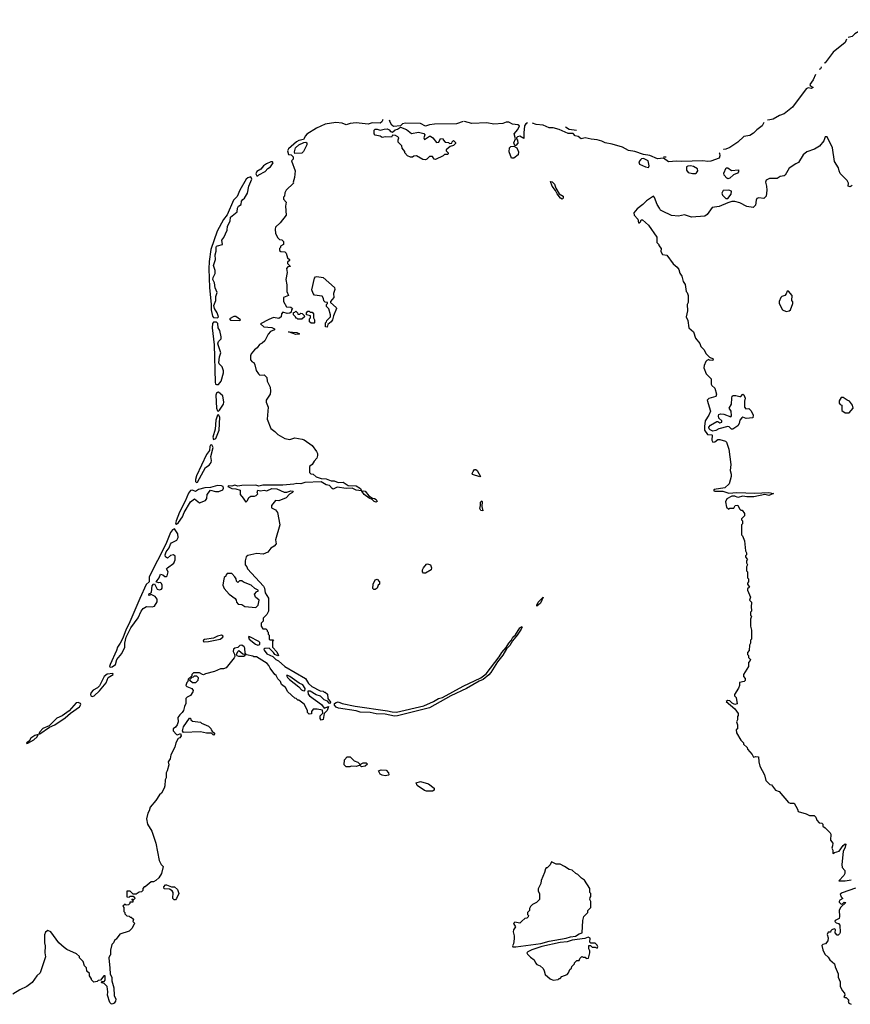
# Model space of a CAD drawing. Extents: x 2386423 to 2568864, y 578392 to 761999.
# Tile 292 of 454: x 2468274 to 2476545, y 750682 to 760481. Entities that reach past the tile are written whole.
import ezdxf

# ---------------------------------------------------------------- set-up
doc = ezdxf.new("R2010")
doc.units = 0

msp = doc.modelspace()

# ---------------------------------------------------------------- linework, layer by layer
at = {"layer": '0CON05XD'}
for points in [[(2476727, 760477.4), (2476745, 760480.6), (2476754.6, 760455), (2476746.5, 760445), (2476680, 760410), (2476645, 760372.5), (2476589.7, 760340.3), (2476565, 760314.5), (2476524.8, 760301.8)], [(2476507, 760286.6), (2476492.5, 760255), (2476374, 760156), (2476295, 760052.9), (2476285.4, 760048.9)], [(2476255.6, 760010.1), (2476255.5, 760005), (2476248.7, 759991.3), (2476235.7, 759984.1)], [(2476198.6, 759935.8), (2476176.2, 759883.8), (2476141.8, 759835), (2476145, 759824.4), (2476176.7, 759805), (2476155, 759796.5), (2476125, 759803.3), (2476106.7, 759793.3), (2475969.9, 759610.1), (2475885.2, 759544.8), (2475841.2, 759528.8), (2475778, 759492), (2475745, 759483.6), (2475720.2, 759482)], [(2471885.6, 759487.9), (2471888.8, 759485), (2471881.1, 759465), (2471865, 759452.1), (2471785, 759453.4), (2471745, 759441.4), (2471625, 759453.6), (2471565, 759446.7), (2471525, 759433.1), (2471485, 759451.9), (2471422.3, 759457.7), (2471315, 759441.2), (2471230.2, 759399.8), (2471135, 759340.7), (2471118.9, 759325), (2471100.8, 759289.2), (2471055, 759278.8), (2471032.1, 759265), (2470950.4, 759195), (2470941.8, 759175), (2470950.7, 759140.7), (2470977, 759137), (2470997, 759117), (2470997, 759093), (2470980, 759075), (2471016.7, 758975), (2471010.7, 758909.3), (2470997.5, 758865), (2471000, 758855), (2470927.5, 758785), (2470913, 758757), (2470910, 758725), (2470900, 758715), (2470900, 758695), (2470927.5, 758665), (2470922.5, 758625), (2470927.5, 758535), (2470869.3, 758460.7), (2470820, 758415), (2470817.5, 758395), (2470823, 758353), (2470845, 758310), (2470861.7, 758291.7), (2470885, 758290), (2470900, 758275), (2470900, 758245), (2470871.7, 758228.3), (2470870, 758215), (2470860, 758205), (2470860, 758185), (2470873, 758173), (2470915, 758170), (2470927, 758157), (2470941.7, 758111.7), (2470960, 758095), (2470960, 758085), (2470941.7, 758068.3), (2470940, 758055), (2470970, 758025), (2470945, 758020), (2470930, 758005), (2470937.5, 757965), (2470923.3, 757895), (2470933, 757843), (2470933.3, 757775), (2470950, 757735), (2470900, 757715), (2470900, 757675), (2470931.7, 757621.7), (2470975, 757620), (2470990, 757605), (2470980, 757595), (2470978.3, 757571.7), (2470965, 757560), (2470938.3, 757558.3), (2470895, 757570), (2470880, 757555), (2470877, 757523), (2470855, 757507.5), (2470803, 757517), (2470755, 757498.8), (2470672.5, 757455), (2470705, 757423.1), (2470786.1, 757416.1), (2470810, 757405), (2470812.5, 757395), (2470771.1, 757378.9), (2470748.8, 757351.2), (2470715.6, 757284.4), (2470688.3, 757261.7), (2470660.5, 757249.5), (2470637.5, 757215), (2470612.5, 757195), (2470580, 757155), (2470572.5, 757135), (2470572.5, 757095), (2470590, 757075), (2470605, 757070), (2470616.4, 757046.4), (2470628.3, 756988.3), (2470652.5, 756955), (2470667, 756943), (2470707, 756947), (2470735, 756920), (2470740, 756885), (2470767.5, 756825), (2470772.5, 756785), (2470767, 756753), (2470730, 756695), (2470730, 756675), (2470748.8, 756625), (2470737.5, 756505), (2470775, 756412.5), (2470815, 756383.3), (2470845, 756351.2), (2470914.1, 756314.1), (2470965, 756303.8), (2471015, 756318), (2471087, 756307), (2471108.3, 756298.3), (2471185, 756243.3), (2471230, 756185), (2471240, 756165), (2471241.2, 756145), (2471233.6, 756116.4), (2471205, 756087.5), (2471187.5, 756055), (2471160, 756035), (2471160, 755975), (2471171.7, 755961.7), (2471195, 755957.5), (2471225, 755932.5), (2471275, 755913.3), (2471325, 755910), (2471375, 755890.8), (2471405, 755892), (2471445, 755876.2), (2471495, 755878.8), (2471545, 755846.9), (2471625, 755841.9), (2471668, 755815), (2471678.3, 755791.7), (2471625, 755799.4), (2471585, 755817.1), (2471525, 755815.6), (2471435, 755830), (2471395, 755810), (2471384.3, 755814.3), (2471358.8, 755845), (2471325, 755853.3), (2471275, 755880.6), (2471115, 755873.8), (2471075, 755862.5), (2471035, 755866), (2471003, 755857), (2470895, 755847.7), (2470755, 755847.1), (2470695, 755849.6), (2470655, 755838.8), (2470625, 755848.2), (2470485, 755845.9), (2470445, 755840), (2470415, 755850), (2470385, 755840), (2470355, 755842.5), (2470347.5, 755835), (2470385, 755813.8), (2470427, 755813), (2470469.3, 755799.3), (2470470, 755755), (2470500.7, 755720.7), (2470525, 755680), (2470542.5, 755695), (2470555, 755727.5), (2470575, 755737.5), (2470611.7, 755738.3), (2470630, 755745), (2470647, 755763), (2470640, 755775), (2470645, 755800), (2470671.2, 755791.2), (2470707.7, 755797.7), (2470736.2, 755793.8), (2470783.6, 755816.4), (2470835, 755813.3), (2470909.3, 755779.3), (2470935, 755778.8), (2470975, 755792.5), (2470998.3, 755788.3), (2470990, 755775), (2470960.7, 755759.3), (2470927, 755723), (2470855, 755693.3), (2470820, 755695), (2470780, 755645), (2470781.7, 755621.7), (2470823, 755603), (2470840, 755575), (2470866.2, 755455), (2470820, 755305), (2470827.5, 755265), (2470809.3, 755240.7), (2470775, 755222.5), (2470765, 755210), (2470745, 755182.5), (2470697, 755163), (2470635, 755167.5), (2470545, 755147.5), (2470530, 755135), (2470520, 755095), (2470520, 755055), (2470537, 755037), (2470542.5, 755015), (2470702.5, 754845), (2470713, 754823), (2470718.3, 754778.3), (2470752.5, 754725), (2470752.5, 754595), (2470735, 754560), (2470700, 754525), (2470700, 754495), (2470680, 754475), (2470680, 754445), (2470695, 754420), (2470725, 754420), (2470740, 754405), (2470740, 754395), (2470750, 754385), (2470750, 754365), (2470760, 754355), (2470760, 754315), (2470765, 754310), (2470800, 754310), (2470790, 754295), (2470790, 754235), (2470835, 754190), (2470850, 754155), (2470845, 754150), (2470813.6, 754163.6), (2470803, 754183), (2470757, 754227), (2470715, 754223.8), (2470704.3, 754215.7), (2470707.5, 754205), (2470735, 754170), (2470793.3, 754143.3), (2470823.8, 754115), (2470851.2, 754101.2), (2470912.9, 754045), (2471120, 753925), (2471150, 753875), (2471184, 753845), (2471265, 753802.5), (2471295, 753800), (2471305, 753790), (2471315, 753790), (2471338.3, 753768.3), (2471343, 753727), (2471368.3, 753688.3), (2471365, 753677.5), (2471355, 753680), (2471338.1, 753698.1), (2471305, 753711.1), (2471269.8, 753749.8), (2471225, 753760.8), (2471165, 753800), (2471142.5, 753797.5), (2471148.1, 753768.1), (2471161.1, 753751.1), (2471278.8, 753665), (2471305, 753630), (2471350, 753645), (2471337.5, 753605), (2471307.5, 753575), (2471295, 753516.7), (2471275, 753508.8), (2471266.2, 753525), (2471267, 753553), (2471291.7, 753578.3), (2471288.3, 753608.3), (2471235, 753620), (2471195, 753620), (2471180, 753595), (2471178.3, 753571.7), (2471155, 753570), (2471140, 753585), (2471140, 753605), (2471108.3, 753668.3), (2471055, 753710), (2471045, 753710), (2471027, 753727), (2471015, 753730), (2470943.6, 753793.6), (2470920, 753835), (2470882.5, 753865), (2470870, 753895), (2470845, 753920), (2470827.5, 753955), (2470813.6, 753963.6), (2470767, 754027), (2470756.7, 754055), (2470740, 754075), (2470631.7, 754141.7), (2470605, 754140), (2470597, 754147), (2470531.7, 754161.7), (2470518.3, 754178.3), (2470517.5, 754225), (2470509.3, 754239.3), (2470485, 754256.7), (2470465, 754252.5), (2470447, 754233), (2470415, 754226), (2470403.8, 754215), (2470401.2, 754195), (2470413.3, 754166.7), (2470417.5, 754145), (2470410.7, 754129.3), (2470330.7, 754029.3), (2470305, 754020), (2470275, 754020), (2470215, 753993.8), (2470125, 753972.5), (2470105, 753962.5), (2470093, 753963), (2470065, 753980), (2470005, 753980), (2469990, 753965), (2469988.3, 753951.7), (2469951.7, 753918.3), (2469950, 753895), (2469940, 753885), (2469930, 753855), (2469940, 753845), (2469987.5, 753825), (2470002.5, 753805), (2469999.3, 753790.7), (2469976.7, 753755), (2469941.2, 753738.8), (2469927.5, 753725), (2469930, 753675), (2469914, 753646), (2469905, 753607.5), (2469893.3, 753585), (2469867.7, 753562.3), (2469850, 753535), (2469852.5, 753495), (2469842, 753465), (2469825, 753441.2), (2469802.5, 753425), (2469803.8, 753405), (2469835, 753366.7), (2469845, 753362.5), (2469876.7, 753376.7), (2469882.5, 753355), (2469867.5, 753335), (2469851.9, 753328.1), (2469828.6, 753285), (2469819.1, 753240.9), (2469778, 753165), (2469773.2, 753126.8), (2469751.2, 753095), (2469758.8, 753065), (2469744.2, 753005.8), (2469733.3, 752985), (2469733, 752937), (2469722.5, 752915), (2469720, 752855), (2469712.5, 752835), (2469687.5, 752785), (2469665, 752767.5), (2469630.6, 752709.4), (2469575, 752644), (2469563.8, 752606.2), (2469550, 752585), (2469537.3, 752527.3), (2469546.7, 752475), (2469590, 752405), (2469630, 752285), (2469662.5, 752115), (2469682.5, 752075), (2469702.5, 752055), (2469687, 751983), (2469660, 751940), (2469630, 751915), (2469605, 751900), (2469585, 751900), (2469525, 751850), (2469515, 751850), (2469500, 751835), (2469500, 751815), (2469488.3, 751801.7), (2469465, 751800), (2469435, 751780), (2469405, 751780), (2469375, 751810), (2469341.7, 751808.3), (2469341.7, 751751.7), (2469365, 751750), (2469375, 751760), (2469405, 751760), (2469418.3, 751748.3), (2469420, 751735), (2469405, 751720), (2469391.7, 751728.3), (2469391.7, 751721.7), (2469400, 751720), (2469400, 751700), (2469371.7, 751698.3), (2469370, 751685), (2469358.3, 751671.7), (2469335, 751670), (2469325, 751680), (2469301.7, 751658.3), (2469310, 751645), (2469310, 751605), (2469320, 751595), (2469321.7, 751581.7), (2469341.7, 751561.7), (2469365, 751560), (2469375, 751550), (2469385, 751550), (2469408.3, 751528.3), (2469400, 751505), (2469420, 751485), (2469411.7, 751478.3), (2469395, 751440), (2469365, 751410), (2469270.7, 751379.3), (2469235, 751330), (2469220, 751325), (2469210, 751295), (2469193, 751277), (2469178.3, 751221.7), (2469180, 751175), (2469171.7, 751168.3), (2469163.3, 751145), (2469172.5, 751042.5)], [(2472689.1, 759467.8), (2472625, 759444.1), (2472405, 759441.9), (2472354.7, 759435.3), (2472315, 759420.6), (2472265, 759447.9), (2472115, 759450.7), (2472087.5, 759445), (2472065, 759426), (2471995, 759417.1), (2471980.3, 759430.3), (2471957.7, 759475), (2471961.2, 759485.5)], [(2473329.7, 759455.4), (2473312.7, 759445), (2473301.8, 759425), (2473293.3, 759355), (2473295, 759297.5), (2473255, 759320.6), (2473232.5, 759315), (2473220, 759305), (2473220, 759295), (2473230.8, 759280.8), (2473235, 759252.5), (2473215, 759230), (2473205, 759230), (2473194, 759254), (2473210, 759295), (2473198.8, 759345), (2473235, 759387.1), (2473250.4, 759425), (2473235.2, 759435.2), (2473182.4, 759442.4), (2473145, 759462.2), (2473118, 759462), (2473085, 759448.8), (2472995, 759441.7), (2472925, 759455.3), (2472775, 759446.6), (2472702.5, 759467.8)], [(2475683, 759458.7), (2475665.9, 759424.1), (2475614.1, 759385.9), (2475580, 759350), (2475542.9, 759327.1), (2475483.1, 759316.9), (2475425, 759262.6), (2475345, 759209.4), (2475305, 759193.4), (2475285, 759187.5), (2475283, 759189.9)], [(2472315, 759087.5), (2472288.3, 759088.3), (2472225, 759127.5), (2472198.3, 759121.7), (2472187, 759113), (2472165, 759112.5), (2472137, 759127), (2472110, 759155), (2472108.3, 759168.3), (2472083, 759203), (2472080, 759225), (2472043, 759263), (2472042.5, 759285), (2472050, 759305), (2472040, 759315), (2472015, 759326.7), (2471985, 759330), (2471975, 759312.5), (2471916.4, 759313.6), (2471885, 759307.5), (2471865, 759320), (2471815, 759330), (2471802.5, 759345), (2471805, 759380), (2471815, 759392.5), (2471835, 759392.5), (2471865, 759380), (2471905, 759392.5), (2471933, 759393), (2471953, 759383), (2471965, 759367.5), (2471985, 759360), (2472013.9, 759386.1), (2472037.7, 759392.3), (2472065, 759412.5), (2472127, 759387), (2472175, 759346.7), (2472245, 759360), (2472298.3, 759348.3), (2472310, 759335), (2472300, 759305), (2472305, 759290), (2472355, 759320), (2472365, 759320), (2472386.4, 759306.4), (2472425, 759260), (2472448.3, 759261.7), (2472465, 759300), (2472490, 759295), (2472490, 759285), (2472511.7, 759261.7), (2472545, 759260), (2472555, 759250), (2472578.3, 759251.7), (2472580, 759265), (2472595, 759277.5), (2472615, 759260), (2472615, 759250), (2472595, 759230), (2472561.7, 759218.3), (2472520, 759185), (2472520, 759175), (2472540, 759155), (2472540, 759145), (2472535, 759140), (2472505, 759140), (2472490, 759125), (2472415, 759090), (2472401.7, 759091.7), (2472385, 759120), (2472355, 759120), (2472328.3, 759091.7), (2472315, 759087.5)], [(2475238.1, 759155.8), (2475242.2, 759152.2), (2475245.3, 759125), (2475238.6, 759101.4), (2475155, 759074.3), (2475125, 759069.5), (2475075, 759074.8), (2474865, 759069.8), (2474815, 759073.6), (2474735, 759065.4), (2474685, 759103.5), (2474624, 759096), (2474548.9, 759128.9), (2474485, 759139.4), (2474398.6, 759168.6), (2474335, 759177.8), (2474275, 759211.2), (2474175, 759243.2), (2474105, 759253.8), (2474072.1, 759272.1), (2474025, 759286.5), (2473965, 759290.5), (2473905, 759305.2), (2473865, 759296.5), (2473835, 759318.8), (2473805, 759324.2), (2473785, 759347.6), (2473735, 759348.7), (2473647.2, 759387.2), (2473585, 759402.9), (2473545, 759403.3), (2473485, 759432), (2473416.7, 759436.7), (2473379.4, 759452.3)], [(2473707.4, 759413.5), (2473745, 759392.4), (2473818.4, 759380.6)], [(2471015, 759150), (2471010, 759165), (2471019.2, 759205), (2471055, 759234.2), (2471105, 759260), (2471125, 759262.5), (2471132.5, 759255), (2471132.5, 759235), (2471100.7, 759169.3), (2471085, 759153.3), (2471015, 759150)], [(2476565, 758830), (2476545, 758817.5), (2476525, 758822.5), (2476527.5, 758855), (2476515, 758880), (2476445, 758950), (2476432.5, 758975), (2476427.5, 759005), (2476388.3, 759068.3), (2476367.5, 759205), (2476315, 759316), (2476294.3, 759315), (2476282.2, 759275), (2476239.1, 759220.9), (2476188.9, 759191.1), (2476110.6, 759165), (2476074.4, 759135), (2476029.7, 759060.3), (2476003.6, 759046.4), (2475935, 759004.2), (2475896, 758935), (2475885, 758926), (2475845, 758920), (2475815, 758900.6), (2475739.3, 758900.7), (2475706.2, 758885), (2475698.8, 758865), (2475711.2, 758825), (2475714, 758785), (2475705.8, 758725), (2475685, 758702.9), (2475635, 758707.9), (2475615, 758701.9), (2475606.2, 758685), (2475599.5, 758635), (2475578.3, 758611.7), (2475515, 758622.2), (2475445, 758659.5), (2475395, 758671.9), (2475365, 758670.6), (2475325, 758659.4), (2475238.5, 758621.5), (2475168.1, 758611.9), (2475118.8, 758541.2), (2475095.3, 758524.7), (2474965, 758514.6), (2474895, 758538.6), (2474835, 758526.5), (2474763.7, 758533.7), (2474673.8, 758573.8), (2474656.2, 758586.2), (2474644.5, 758604.5), (2474621.3, 758641.3), (2474595, 758712.5), (2474585, 758723.3), (2474515, 758677.5), (2474479.3, 758640.7), (2474422.3, 758597.7), (2474390.5, 758559.5), (2474391.2, 758535), (2474430, 758495), (2474435, 758460), (2474445, 758460), (2474455, 758470), (2474461.7, 758488.3), (2474475, 758490), (2474535, 758437.5), (2474617.5, 758315), (2474620, 758265), (2474640, 758245), (2474640, 758235), (2474660, 758205), (2474657.5, 758175), (2474673.3, 758145), (2474716.4, 758136.4), (2474780.7, 758050.7), (2474819.3, 758019.3), (2474837.5, 757995), (2474848.3, 757958.3), (2474867, 757927), (2474880, 757875), (2474900, 757845), (2474910, 757775), (2474920, 757765), (2474930, 757735), (2474930, 757665), (2474920, 757645), (2474922.5, 757585), (2474910, 757525), (2474927, 757487), (2474937.5, 757415), (2474982.5, 757375), (2475005, 757310), (2475045, 757260), (2475055, 757230), (2475090, 757195), (2475105, 757160), (2475141.7, 757121.7), (2475180, 757105), (2475175, 757090), (2475143, 757093), (2475135, 757100), (2475115, 757090), (2475105, 757080), (2475088.3, 757038.3), (2475086.2, 757015), (2475110, 756955), (2475158.3, 756908.3), (2475158, 756855), (2475165, 756841.2), (2475196.7, 756815), (2475212.5, 756755), (2475205, 756732.5), (2475135, 756710), (2475120, 756695), (2475152.5, 756585), (2475136.2, 756545), (2475100.7, 756489.3), (2475091.7, 756431.7), (2475093.3, 756395), (2475123, 756353), (2475165, 756350), (2475170, 756345), (2475166.7, 756295), (2475175, 756277.5), (2475195, 756281.2), (2475225, 756302), (2475244.1, 756304.1), (2475302.5, 756285), (2475313.3, 756275), (2475336.1, 756206.1), (2475356.4, 756053.6), (2475347.5, 755995), (2475359.3, 755959.3), (2475360, 755935), (2475337.3, 755862.7), (2475295, 755823.3), (2475190, 755805), (2475182.5, 755795), (2475195, 755788.8), (2475275, 755788), (2475335, 755768.9), (2475415, 755774.6), (2475595, 755769.6), (2475735, 755776), (2475780, 755765), (2475735, 755746.5), (2475694.1, 755755.9), (2475585, 755731.2), (2475515, 755731.2), (2475475, 755740), (2475425, 755726.7), (2475395, 755739.1), (2475365, 755739.4), (2475316.1, 755713.9), (2475303, 755683), (2475311.2, 755631.2), (2475335, 755610), (2475345, 755620), (2475385, 755620), (2475400, 755645), (2475425, 755650), (2475441.7, 755611.7), (2475455, 755600), (2475468.3, 755598.3), (2475490, 755565), (2475490, 755545), (2475460, 755515), (2475460, 755505), (2475470, 755495), (2475470, 755465), (2475460, 755455), (2475460, 755355), (2475470, 755345), (2475490, 755295), (2475500, 755195), (2475510, 755175), (2475510, 755155), (2475500, 755145), (2475500, 755135), (2475520, 755105), (2475510, 755095), (2475510, 755075), (2475520, 755055), (2475510, 755035), (2475510, 754995), (2475520, 754985), (2475520, 754925), (2475530, 754915), (2475530, 754885), (2475520, 754875), (2475520, 754865), (2475540, 754835), (2475521.7, 754818.3), (2475520, 754805), (2475551.2, 754735), (2475540, 754705), (2475560, 754685), (2475562.5, 754675), (2475557.5, 754645), (2475560, 754595), (2475550, 754585), (2475550, 754555), (2475560, 754545), (2475552.5, 754515), (2475552.5, 754445), (2475562.5, 754405), (2475560, 754315), (2475550, 754305), (2475550, 754275), (2475540, 754255), (2475538.3, 754201.7)], [(2473195, 759101.2), (2473172, 759102), (2473146.7, 759165), (2473150, 759205), (2473165, 759217.5), (2473195, 759222.5), (2473223.3, 759205), (2473241.2, 759165), (2473236.2, 759135), (2473195, 759101.2)], [(2470645, 758926.7), (2470655, 758938), (2470718.8, 758971.2), (2470745, 759000), (2470773.3, 759016.7), (2470797.5, 759055), (2470792.5, 759065), (2470775, 759065.4), (2470731.9, 759045), (2470702.5, 759025), (2470675.4, 758994.6), (2470635, 758970.4), (2470626.7, 758946.7), (2470635, 758926.7), (2470645, 758926.7)], [(2474535, 759011.2), (2474541.2, 759025), (2474531.4, 759075), (2474485, 759098.6), (2474465, 759095.4), (2474455, 759086.2), (2474440.4, 759065), (2474445, 759043.5), (2474505, 759015.7), (2474535, 759011.2)], [(2474685.3, 759119.9), (2474695, 759116.1), (2474711.7, 759114.8)], [(2474975, 758950), (2475005, 758950.6), (2475015, 758956), (2475025.6, 758975), (2475025, 758998), (2474985, 759018.4), (2474955, 759025.3), (2474927.3, 759022.7), (2474913.5, 759015), (2474914.1, 758984.1), (2474930.9, 758960.9), (2474975, 758950)], [(2475325, 758898), (2475315, 758902.9), (2475288.8, 758935), (2475286.7, 758955), (2475310, 759005), (2475325, 759007.5), (2475360.7, 758980.7), (2475430, 758985), (2475432.5, 758965), (2475422.5, 758955), (2475383.1, 758936.9), (2475345, 758902.5), (2475325, 758898)], [(2470245, 757513.8), (2470252.5, 757525), (2470241.4, 757565), (2470215, 757608), (2470208.8, 757635), (2470226.9, 757685), (2470226.5, 757725), (2470241.5, 757765), (2470221.1, 757811.1), (2470213.1, 757863.1), (2470196.9, 757895), (2470199.4, 757915), (2470221.4, 757955), (2470219.4, 757985), (2470204.7, 758035.3), (2470225.6, 758095), (2470220.9, 758140.9), (2470231.7, 758178.3), (2470231.5, 758215), (2470234.7, 758225.3), (2470245, 758230.6), (2470292.5, 758245), (2470287.5, 758285), (2470307.7, 758312.3), (2470340, 758385), (2470343.8, 758425), (2470368.8, 758475), (2470373.3, 758515), (2470440.7, 758569.3), (2470444.2, 758605), (2470453.3, 758625), (2470478.3, 758641.7), (2470483.3, 758675), (2470495, 758692.5), (2470514.1, 758705.9), (2470544.2, 758755.8), (2470554.4, 758825), (2470586.4, 758893.6), (2470575.5, 758915.5), (2470545, 758906.6), (2470530.8, 758895), (2470466.1, 758785), (2470438.3, 758721.7), (2470404.3, 758685), (2470339.7, 758540.3), (2470305, 758492.7), (2470240.7, 758375), (2470176.4, 758195), (2470160, 758075), (2470158.7, 758001.3), (2470164.1, 757815), (2470181.2, 757645), (2470179.5, 757595), (2470195, 757531.2), (2470205, 757516), (2470245, 757513.8)], [(2473675, 758695.8), (2473658.6, 758705), (2473625, 758747.5), (2473609.7, 758779.7), (2473574.6, 758824.6), (2473561.2, 758868.8), (2473575, 758868), (2473598, 758845), (2473613.9, 758803.9), (2473647.3, 758747.3), (2473685.4, 758725.4), (2473684.2, 758705), (2473675, 758695.8)], [(2475325, 758700), (2475357.2, 758742.8), (2475361.2, 758775), (2475335.5, 758785.5), (2475280.4, 758779.6), (2475264.5, 758755.5), (2475272.2, 758735), (2475305, 758702.9), (2475325, 758700)], [(2471335, 757420), (2471320, 757425), (2471320, 757465), (2471330, 757475), (2471331.7, 757488.3), (2471370, 757525), (2471370, 757545), (2471351.7, 757601.7), (2471330, 757625), (2471330, 757645), (2471340, 757655), (2471340, 757665), (2471315, 757670), (2471301.7, 757681.7), (2471300, 757705), (2471285, 757730), (2471209.5, 757739.5), (2471196.2, 757755), (2471182.3, 757792.3), (2471210.5, 757909.5), (2471219.3, 757920.7), (2471233.9, 757926.1), (2471297.5, 757915), (2471410, 757815), (2471411.2, 757795), (2471400, 757755), (2471402.5, 757715), (2471370, 757675), (2471370, 757665), (2471425, 757617.5), (2471428.8, 757605), (2471397.5, 757535), (2471390, 757495), (2471375, 757472.5), (2471341.7, 757448.3), (2471335, 757420)], [(2475905, 757577.5), (2475935, 757582.5), (2475950, 757595), (2475972.5, 757655), (2475971.7, 757671.7), (2475962.5, 757685), (2475966.7, 757735), (2475928.3, 757778.3), (2475915, 757780), (2475907, 757753), (2475893, 757737), (2475863.3, 757726.7), (2475853, 757717), (2475836.7, 757675), (2475836.4, 757656.4), (2475870, 757595), (2475905, 757577.5)], [(2470465, 757487.5), (2470472.5, 757495), (2470425, 757527.5), (2470405, 757525.8), (2470362.5, 757505), (2470375, 757490), (2470465, 757487.5)], [(2471085, 757500), (2471045, 757500), (2471035, 757510), (2471025, 757510), (2471020, 757525), (2471000, 757545), (2471001.7, 757568.3), (2471015, 757570), (2471025, 757580), (2471040, 757565), (2471045, 757550), (2471065, 757550), (2471075, 757560), (2471088.3, 757558.3), (2471108.3, 757538.3), (2471110, 757525), (2471085, 757500)], [(2471205, 757460), (2471175, 757460), (2471160, 757475), (2471160, 757505), (2471170, 757515), (2471170, 757535), (2471130, 757545), (2471130, 757565), (2471145, 757580), (2471155, 757580), (2471165, 757570), (2471185, 757570), (2471200, 757555), (2471200, 757515), (2471210, 757495), (2471210, 757465), (2471205, 757460)], [(2470235, 756848.8), (2470255, 756851.5), (2470280, 756885), (2470303.6, 756966.4), (2470303.8, 756985), (2470290.8, 757025), (2470260, 757055), (2470257.5, 757065), (2470263.3, 757125), (2470278.1, 757165), (2470248, 757255), (2470255, 757277.5), (2470278.8, 757305), (2470280.8, 757325), (2470267.5, 757387.5), (2470250, 757415), (2470246.9, 757456.9), (2470235, 757469.2), (2470205, 757471.9), (2470193.4, 757456.6), (2470191.2, 757415), (2470209.6, 757245), (2470219.5, 756875), (2470225, 756854.5), (2470235, 756848.8)], [(2471025, 757348.8), (2470952.5, 757375), (2471035, 757367.5), (2471060, 757355), (2471055, 757350), (2471025, 757348.8)], [(2470255, 756586), (2470265, 756593.8), (2470304.4, 756655), (2470306.9, 756675), (2470297.6, 756737.6), (2470255, 756772.5), (2470245, 756772.2), (2470234.6, 756765), (2470226.3, 756743.6), (2470234.3, 756615), (2470245, 756588.8), (2470255, 756586)], [(2475177, 756387), (2475149.3, 756399.3), (2475139.3, 756409.3), (2475136.2, 756425), (2475153.8, 756445), (2475215, 756483.8), (2475225, 756483.8), (2475245, 756468.8), (2475265.8, 756474.2), (2475265, 756490), (2475236.2, 756515), (2475232, 756538), (2475236.7, 756553.3), (2475251.2, 756558.8), (2475285, 756556), (2475355, 756530), (2475361.7, 756538.3), (2475360, 756585), (2475337.5, 756615), (2475361.2, 756655), (2475363.8, 756715), (2475370, 756735), (2475378.3, 756741.7), (2475405, 756742.5), (2475445, 756730), (2475455, 756732.5), (2475475, 756752.5), (2475485, 756747.5), (2475497.5, 756715), (2475490, 756685), (2475492.5, 756625), (2475505, 756607.5), (2475535, 756610), (2475557.5, 756587.5), (2475576.7, 756545), (2475573, 756517), (2475506.4, 756513.6), (2475475, 756523.8), (2475465, 756520), (2475446.2, 756495), (2475438.8, 756461.2), (2475425, 756437.5), (2475375, 756406.7), (2475362.5, 756405), (2475339.3, 756429.3), (2475325, 756433.3), (2475235, 756410.8), (2475205, 756391.2), (2475177, 756387)], [(2476535, 756570), (2476572.5, 756615), (2476567.5, 756645), (2476536.1, 756686.1), (2476513, 756693), (2476475, 756720), (2476455, 756720), (2476433, 756687), (2476432.5, 756665), (2476445, 756650), (2476460, 756645), (2476461.7, 756591.7), (2476495, 756570), (2476535, 756570)], [(2470205, 756304), (2470226.4, 756313.6), (2470261.5, 756395), (2470265.6, 756525), (2470255, 756550), (2470245, 756546.7), (2470226.5, 756495), (2470221.2, 756405), (2470196.5, 756326.5), (2470205, 756304)], [(2470035, 755876), (2470045, 755880), (2470124.4, 756025), (2470161.1, 756048.9), (2470180.9, 756075), (2470184.5, 756095), (2470176.9, 756135), (2470200.6, 756225), (2470188.5, 756248.5), (2470175, 756245.4), (2470168.2, 756235), (2470164.7, 756195), (2470135, 756153.6), (2470035, 755940.6), (2470023.6, 755905), (2470023.7, 755883.7), (2470035, 755876)], [(2472855, 755930), (2472782.5, 755955), (2472780, 755965), (2472788, 755985), (2472804.4, 756005.6), (2472815, 756006), (2472829.2, 755995), (2472862.5, 755935), (2472855, 755930)], [(2469835, 755460), (2469855, 755476.9), (2469896.6, 755533.4), (2469913.3, 755575), (2469975, 755681.4), (2470015, 755713.3), (2470065, 755673.3), (2470123.6, 755696.4), (2470136.7, 755715), (2470140, 755755), (2470175, 755800), (2470224.4, 755784.4), (2470255.6, 755784.4), (2470296.8, 755803.2), (2470302.3, 755817.7), (2470298.8, 755835), (2470282.4, 755842.4), (2470245, 755843.8), (2470173.6, 755826.4), (2470117.7, 755822.3), (2470055, 755804.4), (2470025, 755786.7), (2469995, 755798.1), (2469975, 755795.4), (2469955, 755770.4), (2469921.2, 755688.8), (2469865, 755581.2), (2469831, 755495), (2469825.8, 755465.8), (2469835, 755460)], [(2471825, 755678.8), (2471805, 755686), (2471785, 755707.5), (2471755, 755718.8), (2471704.4, 755754.4), (2471681.7, 755788.3), (2471695, 755793.3), (2471715, 755787.5), (2471752, 755742), (2471788, 755718), (2471806.3, 755716.3), (2471825, 755705.8), (2471833.3, 755685), (2471825, 755678.8)], [(2472885, 755592.5), (2472867.5, 755595), (2472856.7, 755615), (2472863.3, 755645), (2472861.7, 755678.3), (2472875, 755692.5), (2472880, 755685), (2472876.4, 755636.4), (2472885, 755592.5)], [(2469175, 754036.7), (2469195, 754039.2), (2469228.1, 754065), (2469241.8, 754115), (2469291.9, 754175), (2469322.5, 754235), (2469322, 754275), (2469333.1, 754335), (2469380.9, 754429.1), (2469452.5, 754527.5), (2469485, 754593.3), (2469505, 754620), (2469538.3, 754641.7), (2469595, 754637.5), (2469617.5, 754645), (2469642, 754688), (2469644.1, 754714.1), (2469622.3, 754742.3), (2469585, 754760), (2469565, 754751.2), (2469561.2, 754755), (2469565, 754770), (2469577.5, 754772.5), (2469586.4, 754783.6), (2469595, 754846.7), (2469605, 754862.5), (2469617.5, 754867.5), (2469642.5, 754815), (2469665, 754806.7), (2469686.4, 754813.6), (2469692.5, 754825), (2469692.5, 754855), (2469685, 754870), (2469675, 754880), (2469655, 754877.5), (2469632.5, 754885), (2469663.6, 754926.4), (2469675, 754962.5), (2469700, 754955), (2469718.3, 754938.3), (2469731.7, 754938.3), (2469743, 754947), (2469751.2, 754985), (2469737.5, 755015), (2469745, 755026.7), (2469807.7, 755072.3), (2469823.8, 755105), (2469822, 755142), (2469805, 755154), (2469775, 755148), (2469745, 755122.5), (2469725.8, 755135.8), (2469722.2, 755155), (2469733.5, 755185), (2469762.5, 755225), (2469775, 755261.2), (2469786.7, 755275), (2469839.3, 755300.7), (2469853.8, 755326.2), (2469850, 755365), (2469815, 755412.9), (2469795, 755405.4), (2469775, 755378.2), (2469728.8, 755261.2), (2469564.6, 754935.3), (2469562.3, 754887.7), (2469535, 754861.1), (2469469.1, 754720.9), (2469362.4, 754465), (2469335, 754415.5), (2469302.7, 754327.3), (2469274.7, 754275), (2469247, 754235), (2469238, 754202), (2469173.9, 754065), (2469169.6, 754045), (2469175, 754036.7)], [(2472315, 754974.3), (2472295, 754974.3), (2472283.8, 754985), (2472283.8, 755005), (2472295, 755027.5), (2472325, 755063.3), (2472335, 755066.2), (2472365, 755056.2), (2472375.7, 755025.7), (2472372.3, 755007.7), (2472315, 754974.3)], [(2470625, 754630), (2470650, 754655), (2470660, 754705), (2470623.6, 754733.6), (2470612.5, 754765), (2470635, 754790), (2470650, 754795), (2470650, 754805), (2470615, 754820), (2470580, 754855), (2470503, 754883), (2470485, 754897.5), (2470463, 754897), (2470445, 754880), (2470433, 754893), (2470430, 754915), (2470417.5, 754935), (2470385, 754970), (2470341.7, 754968.3), (2470330, 754955), (2470328.3, 754941.7), (2470311.7, 754928.3), (2470302.5, 754895), (2470297.5, 754855), (2470310.7, 754820.7), (2470360, 754765), (2470419.3, 754719.3), (2470430, 754705), (2470433, 754683), (2470450, 754665), (2470485, 754660), (2470515, 754640), (2470625, 754630)], [(2471801.7, 754811.7), (2471790.5, 754820.5), (2471793.8, 754865), (2471813.8, 754905), (2471835, 754912.9), (2471855.4, 754885), (2471856.9, 754865), (2471845, 754852), (2471834.5, 754825), (2471815, 754811.8), (2471801.7, 754811.7)], [(2473425, 754643.8), (2473422, 754655), (2473438, 754685), (2473487.5, 754735), (2473460.6, 754675), (2473425, 754643.8)], [(2472005, 753550.4), (2471915, 753568.5), (2471822.7, 753572.7), (2471765, 753587.8), (2471665, 753590), (2471625, 753602.5), (2471450, 753630), (2471425, 753638.8), (2471408.3, 753658.3), (2471408.6, 753675), (2471423.9, 753686.1), (2471445, 753691.4), (2471484.6, 753674.6), (2471615, 753650.4), (2471935, 753604.4), (2471981.8, 753591.8), (2472025, 753590), (2472297.4, 753652.6), (2472395, 753694.3), (2472445, 753726), (2472485.6, 753734.4), (2472691.1, 753848.9), (2472865, 753930.8), (2472919.5, 753970.5), (2473049.4, 754140.6), (2473076, 754185), (2473118, 754232), (2473143.5, 754276.5), (2473168.6, 754301.4), (2473184.5, 754335.5), (2473209.7, 754360.3), (2473255, 754428.8), (2473275, 754442.5), (2473278.8, 754435), (2473268.6, 754415), (2473228.1, 754355), (2473181.7, 754298.3), (2473155, 754254.3), (2473121.2, 754218.8), (2473085, 754156), (2473030.9, 754089.1), (2472965, 753986), (2472945, 753960.6), (2472890.8, 753915), (2472850.2, 753899.8), (2472722, 753825), (2472568.8, 753751.2), (2472356.1, 753633.9), (2472035, 753552.5), (2472005, 753550.4)], [(2470110.5, 754290.5), (2470155, 754293.6), (2470271.2, 754315), (2470298, 754335), (2470300, 754345), (2470285, 754356.2), (2470245, 754345.7), (2470205, 754325.7), (2470115, 754311.2), (2470103.3, 754305), (2470102.5, 754295), (2470110.5, 754290.5)], [(2470645, 754255.6), (2470665, 754263.8), (2470663.8, 754283.8), (2470653.9, 754293.9), (2470565, 754340.8), (2470555, 754343.3), (2470551.4, 754338.6), (2470560, 754315), (2470622.2, 754265), (2470645, 754255.6)], [(2470505, 754142.5), (2470455, 754142.5), (2470440.7, 754150.7), (2470432.5, 754165), (2470445, 754192.5), (2470455, 754202.5), (2470495, 754170), (2470507.5, 754167.5), (2470520, 754155), (2470505, 754142.5)], [(2475538.3, 754201.7), (2475520, 754185), (2475520, 754165), (2475530, 754155), (2475530, 754135), (2475550, 754115), (2475547, 754103), (2475530, 754085), (2475530, 754045), (2475480, 753965), (2475482.5, 753945), (2475497.5, 753925), (2475497.5, 753905), (2475486.4, 753893.6), (2475440, 753885), (2475440, 753855), (2475431.7, 753828.3), (2475392.5, 753765), (2475393, 753753), (2475410, 753735), (2475417, 753673), (2475395, 753667.5), (2475369.3, 753679.3), (2475345, 753702.5), (2475323.9, 753706.1), (2475310, 753695), (2475395, 753623.3), (2475427, 753577), (2475427.5, 753555), (2475420, 753545), (2475420, 753515), (2475412.5, 753495), (2475422.5, 753465), (2475420, 753425), (2475410, 753415), (2475413, 753383), (2475455, 753310), (2475480, 753285), (2475481.7, 753271.7), (2475518.3, 753238.3), (2475521.7, 753221.7), (2475569.3, 753169.3), (2475581.7, 753141.7), (2475605, 753150), (2475630, 753145), (2475632.5, 753095), (2475643.6, 753053.6), (2475690, 752965), (2475705, 752910), (2475745, 752870), (2475760, 752865), (2475800, 752815), (2475835, 752800), (2475930.7, 752690.7), (2475945, 752682.5), (2475985, 752682.5), (2476017.5, 752625), (2476025, 752600), (2476107, 752577), (2476138.3, 752561.7), (2476185, 752560), (2476200, 752545), (2476210, 752515), (2476235, 752490), (2476260, 752485), (2476270, 752475), (2476270, 752455), (2476295, 752440), (2476345, 752390), (2476350, 752375), (2476347.5, 752315), (2476370, 752285), (2476368.3, 752258.3), (2476362.5, 752235), (2476372.5, 752215), (2476370, 752185), (2476375, 752182.5), (2476386.1, 752193.9), (2476435, 752207.5), (2476475, 752263.8), (2476495, 752280), (2476500, 752275), (2476495, 752247.5), (2476473.8, 752203.8), (2476460, 752075), (2476463.3, 752043.3), (2476490, 752015), (2476490, 751985), (2476480, 751965), (2476431.7, 751911.7), (2476495, 751910), (2476555, 751920)], [(2468995, 753745.7), (2469015, 753752.7), (2469069.3, 753800.7), (2469136.9, 753883.1), (2469155, 753935.7), (2469203.8, 753965), (2469202.5, 753975), (2469145, 753969.2), (2469115, 753945.3), (2469069.6, 753850.4), (2469048.8, 753831.2), (2469005, 753808.1), (2468986.6, 753785), (2468978.9, 753765), (2468983.8, 753753.8), (2468995, 753745.7)], [(2470025, 753880), (2469995, 753880), (2469970, 753905), (2469971.7, 753918.3), (2469991.7, 753938.3), (2470005, 753940), (2470015, 753950), (2470035, 753950), (2470050, 753935), (2470047.5, 753905), (2470025, 753880)], [(2471115, 753803.3), (2471116.7, 753825), (2471095, 753860.6), (2471058.1, 753878.1), (2470965, 753945.5), (2470945, 753955.6), (2470932.5, 753955), (2470940, 753935), (2470960, 753915), (2471055, 753841.2), (2471081.9, 753811.9), (2471095, 753803.8), (2471115, 753803.3)], [(2468475, 753373.1), (2468570, 753440), (2468625.8, 753464.2), (2468726.2, 753533.8), (2468778.8, 753581.2), (2468868.6, 753641.4), (2468884.2, 753665), (2468881.2, 753675), (2468855, 753685.3), (2468835, 753681.2), (2468767.1, 753602.9), (2468697.3, 753552.7), (2468645, 753531.2), (2468567.5, 753452.5), (2468505, 753428.7), (2468474.7, 753395), (2468463.3, 753373.3), (2468475, 753373.1)], [(2470205, 753360), (2470185, 753380), (2470135, 753380), (2470075, 753392.5), (2469905, 753387.5), (2469894, 753405), (2469906.2, 753445), (2469965, 753530), (2469975, 753530), (2469980, 753515), (2469995, 753500), (2470075, 753490), (2470085, 753480), (2470155, 753450), (2470178.3, 753428.3), (2470180, 753415), (2470191.7, 753401.7), (2470218.3, 753378.3), (2470205, 753360)], [(2468345, 753277.5), (2468355, 753282.5), (2468415.3, 753314.7), (2468447.5, 753345), (2468458, 753368), (2468425, 753355.9), (2468385, 753331.1), (2468367.7, 753302.3), (2468341.2, 753285), (2468345, 753277.5)], [(2471525, 753046.7), (2471506.7, 753065), (2471508.8, 753115), (2471535, 753143.8), (2471564.1, 753144.1), (2471605, 753106.7), (2471642.5, 753092.5), (2471665, 753070), (2471694, 753086), (2471725, 753086.7), (2471736.4, 753073.6), (2471715, 753051.2), (2471677, 753047), (2471665, 753060), (2471655, 753060), (2471625, 753047.5), (2471575, 753052.5), (2471563, 753047), (2471525, 753046.7)], [(2471915, 752956.7), (2471885, 752961.2), (2471863, 752973), (2471846.7, 753005), (2471872.7, 753017.3), (2471923.6, 753013.6), (2471947.5, 752985), (2471950, 752965), (2471945, 752962.5), (2471915, 752956.7)], [(2472385, 752803.3), (2472326.4, 752803.6), (2472305, 752810), (2472230.7, 752860.7), (2472222.5, 752885), (2472265, 752900), (2472345.6, 752875.6), (2472401.2, 752835), (2472400, 752815), (2472385, 752803.3)], [(2473184.2, 751254.2), (2473215, 751254.4), (2473465, 751289.1), (2473545, 751309.6), (2473715, 751340), (2473757.5, 751355), (2473808.3, 751361.7), (2473845, 751384), (2473876.1, 751393.9), (2473880, 751515), (2473893, 751557), (2473930, 751595), (2473930, 751615), (2473960, 751645), (2473960, 751705), (2473950, 751725), (2473953, 751747), (2473960, 751755), (2473960, 751785), (2473952.5, 751795), (2473950, 751835), (2473899.3, 751919.3), (2473867, 751937), (2473832.5, 751975), (2473812.5, 751985), (2473777, 752017), (2473745, 752022.5), (2473700, 752055), (2473655, 752077.5), (2473615, 752077.5), (2473568.3, 752101.7), (2473555, 752070), (2473525, 752040), (2473515, 752040), (2473508.3, 752031.7), (2473500, 751995), (2473467.5, 751915), (2473462.5, 751885), (2473438.3, 751831.7), (2473438.3, 751808.3), (2473450, 751785), (2473450, 751725), (2473420, 751695), (2473380, 751675), (2473360, 751655), (2473350, 751635), (2473350, 751615), (2473330, 751595), (2473330, 751575), (2473340, 751565), (2473338.3, 751551.7), (2473325, 751540), (2473303, 751537), (2473275, 751510), (2473255, 751490), (2473205, 751500), (2473190, 751485), (2473210, 751455), (2473190, 751425), (2473187.5, 751405), (2473197.5, 751365), (2473197.5, 751335), (2473192.5, 751285), (2473180, 751265), (2473184.2, 751254.2)], [(2469812.3, 751722.3), (2469800, 751735), (2469802.5, 751795), (2469793, 751813), (2469765, 751827.5), (2469711.7, 751831.7), (2469708.3, 751851.7), (2469725, 751870), (2469735, 751872.5), (2469785, 751850), (2469815, 751850), (2469846.1, 751826.1), (2469860, 751785), (2469836.7, 751735), (2469825, 751723.3), (2469812.3, 751722.3)], [(2476595, 751837.5), (2476465, 751792.5), (2476443, 751777), (2476453, 751753), (2476470, 751735), (2476441.7, 751718.3), (2476433, 751707), (2476435, 751700), (2476455, 751680), (2476468.3, 751681.7), (2476485, 751700), (2476500, 751695), (2476451.7, 751648.3), (2476435, 751620), (2476438.8, 751555), (2476433.3, 751536.7), (2476395, 751517.5), (2476390, 751505), (2476403, 751493), (2476427, 751487), (2476441.7, 751471.7), (2476443, 751397), (2476437, 751383), (2476425, 751370), (2476415, 751370), (2476393, 751393), (2476396.4, 751426.4), (2476385, 751433.3), (2476360, 751425), (2476350, 751415), (2476348.3, 751401.7), (2476325, 751400), (2476313.6, 751376.4), (2476323.3, 751345), (2476320, 751315), (2476297.5, 751285), (2476271.7, 751278.3), (2476263, 751267), (2476272.5, 751225), (2476291.7, 751181.7), (2476323, 751153), (2476342.5, 751125), (2476386.2, 751086.2), (2476392.5, 751055), (2476422.5, 750985), (2476423, 750953), (2476442.5, 750905), (2476443.6, 750863.6), (2476465, 750820), (2476487.5, 750795), (2476490, 750775), (2476481.7, 750761.7), (2476495, 750750), (2476505, 750750), (2476530, 750725), (2476522.5, 750715), (2476530, 750695), (2476555, 750682.5)], [(2469172.5, 751042.5), (2469174.2, 750984.2), (2469190.3, 750950.3), (2469193.1, 750915), (2469210.8, 750845), (2469215, 750770), (2469230, 750735), (2469228.8, 750715), (2469216.4, 750693.6), (2469195, 750682.5), (2469185, 750687.5), (2469172, 750702), (2469147.5, 750775), (2469152.5, 750805), (2469145, 750860), (2469115, 750890), (2469090, 750895), (2469091.7, 750908.3), (2469115, 750910), (2469127, 750923), (2469126.4, 750966.4), (2469113.6, 750966.4), (2469078.3, 750921.7), (2469055, 750920), (2469045, 750910), (2469011.7, 750901.7), (2468990, 750925), (2468990, 750935), (2468970, 750965), (2468968.3, 750988.3), (2468941.7, 751011.7), (2468940, 751045), (2468920, 751065), (2468907, 751107), (2468870, 751145), (2468868.3, 751158.3), (2468840, 751185), (2468745, 751227.5), (2468717, 751247), (2468662.5, 751295), (2468585, 751402.5), (2468555, 751417.5), (2468530.7, 751399.3), (2468520, 751375), (2468520, 751295), (2468526.7, 751265), (2468523.3, 751195), (2468530, 751155), (2468476.7, 750995), (2468443.6, 750966.4), (2468399.5, 750900.5), (2468345, 750861.2), (2468275, 750826.7), (2468207, 750783)], [(2473585, 750922.5), (2473635, 750930), (2473645, 750940), (2473655, 750940), (2473671.7, 750958.3), (2473725, 750980), (2473740, 750995), (2473751.7, 751028.3), (2473768.3, 751041.7), (2473771.7, 751058.3), (2473800, 751085), (2473800, 751095), (2473821.7, 751118.3), (2473845, 751120), (2473851.7, 751138.3), (2473871.7, 751158.3), (2473885, 751150), (2473905, 751150), (2473915, 751140), (2473938.3, 751141.7), (2473950, 751195), (2473950, 751215), (2473940, 751235), (2473941.7, 751268.3), (2473958.3, 751268.3), (2473975, 751250), (2474005, 751252.5), (2474025, 751242.5), (2474032.5, 751255), (2474025, 751272.5), (2474005, 751292.5), (2473961.7, 751291.7), (2473952.5, 751302.5), (2473955, 751340), (2473935, 751350), (2473901.2, 751338.8), (2473775, 751320.6), (2473726.6, 751303.4), (2473655, 751296.7), (2473473.8, 751256.2), (2473372.5, 751225), (2473332.5, 751205), (2473323.3, 751195), (2473330.7, 751180.7), (2473360.7, 751150.7), (2473396.4, 751126.4), (2473410, 751095), (2473425, 751080), (2473457, 751067), (2473485, 751040), (2473497, 751017), (2473505, 750980), (2473555, 750937.5), (2473585, 750922.5)]]:
    msp.add_lwpolyline(points, dxfattribs=at)

doc.saveas('drawing.dxf')
